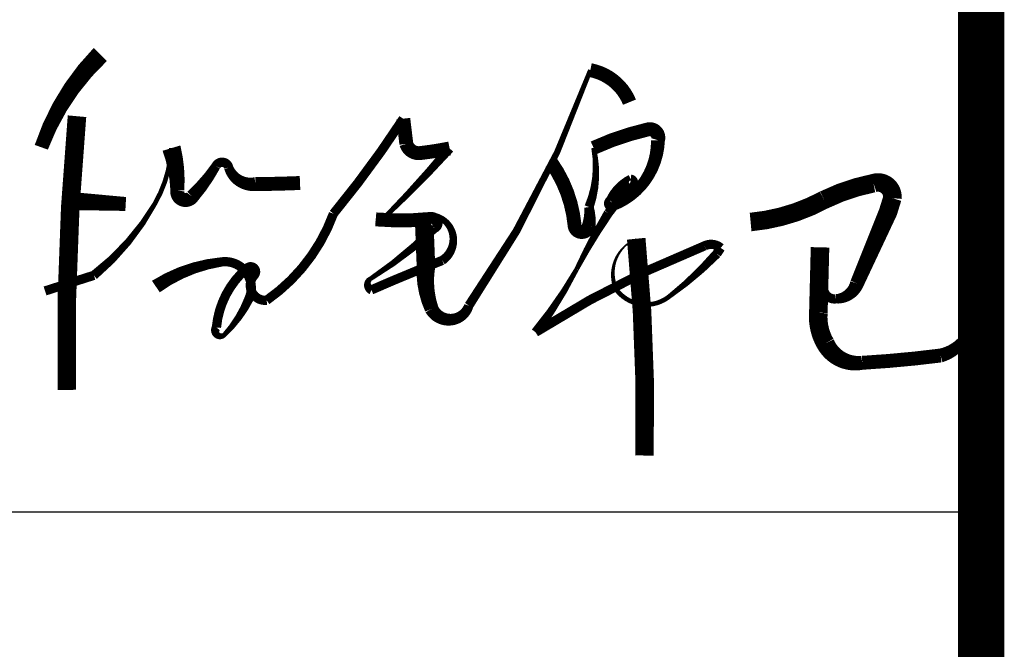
# Model space of a CAD drawing. Extents: x 1779708 to 7299578, y -1121471 to 88434.
# Tile 671 of 1056: x 6088658 to 6089719, y -963598 to -962920. Entities that reach past the tile are written whole.
import ezdxf

# ---------------------------------------------------------------- set-up
doc = ezdxf.new("R2010")
doc.units = 0
doc.header["$LTSCALE"] = 1000
doc.header["$MEASUREMENT"] = 0
for name, color, linetype in [('PUB_TITLE', 4, 'CONTINUOUS'), ('可见线', 6, 'CONTINUOUS'), ('电子签', 2, 'CONTINUOUS')]:
    doc.layers.add(name, color=color, linetype=linetype)

# ---------------------------------------------------------------- blocks, each defined once
blk = doc.blocks.new('A$C3D8761CE')
at = {"layer": 'PUB_TITLE'}
blk.add_line((76100, 20800), (83100, 20800), dxfattribs=at)
at = {"layer": 'PUB_TITLE', "const_width": 100}
blk.add_lwpolyline([(2500, 1000), (83100, 1000), (83100, 58400), (2500, 58400)], close=True, dxfattribs=at)
at = {"layer": '电子签'}
for points in [[(81200.3, 21785.3, 40, 30, 0.113665), (81073, 21585.3, 30, 30, 12.10746)], [(81320.1, 21285.2, 30, 20, -0.118474), (81462.5, 21338.4, 20, 20, -0.582329), (81521.1, 21259.3, 20, 10, -0.090401), (81468.1, 21181.5, 10, 20, -0.951917), (81450.7, 21197, 20, 20, -0.196864), (81517.3, 21325.3, 20, 20, -0.939279), (81532.3, 21309.7, 20, 20, 0.685736), (81559.1, 21255.6, 20, 20, 0.154244), (81703.1, 21442.1, 20, 20, 0.028127), (81853.7, 21646.9, 30, 30, 0), (81860.3, 21592.6, 30, 30, 0.362787), (81890.5, 21572.8, 30, 30, 0.019197), (81953.7, 21582.7, 20, 10, -0.020472), (81816.3, 21437.1, 10, 10, -0.233729), (81794.3, 21429.9, 30, 30, 0.045779), (81912.8, 21430.9, 30, 20, -0.879667), (81921.1, 21410.8, 20, 10, -0.048621), (81783.3, 21302.1, 10, 20, 0.623556), (81784.9, 21278, 20, 20, -0.008278), (81937.7, 21341.5, 20, 10, 0.816036), (81898.3, 21438.9, 40, 40, 0), (81902.6, 21329.3, 40, 30, 0.122736), (81914.9, 21236.9, 30, 20, 0.663287), (81995.1, 21244.1, 20, 10, 0.069085), (82257.2, 21751.5, 30, 30, -0.253622), (82341.6, 21682.5, 30, 30, 3.190749)], [(82173, 21552.2, 30, 30, -0.131933), (82223.2, 21416.8, 30, 30, 0.873436), (82253.8, 21415.5, 30, 20, 0.080941), (82254.4, 21456.5, 20, 10, 0.144959), (82264.2, 21584.1, 30, 30, -0.051263), (82381.4, 21623.8, 30, 30, -0.581071), (82402.9, 21600.4, 30, 20, -0.302678), (82305.9, 21457.9, 20, 20, -0.944201), (82300, 21470.2, 20, 20, -0.168661), (82344.3, 21516.4, 20, 20, -1.302791), (82339.8, 21504.7, 20, 20, -0.022864), (82295.8, 21443.1, 20, 10, 0.024629), (82227.6, 21322.5, 10, 20, -0.040418), (82139, 21186.6, 20, 20, -0.047626), (82503.7, 21373, 20, 20, -0.295695), (82538.2, 21368.5, 20, 20, 0), (82529.7, 21355.7, 20, 10, -0.045754), (82427.3, 21263.7, 10, 10, -0.422502), (82312.9, 21278.8, 10, 2, -0.421761), (82356.1, 21388.2, 40, 40, -0.031692), (82373.8, 20921.1, 40, 40, 2.926125)], [(81081.1, 21275.7, 20, 20, 0), (81186.5, 21309.4, 20, 10, 0.095128), (81318.9, 21465.3, 10, 10, 0.114048), (81353.8, 21583.5, 40, 30, -0.076678), (81366.4, 21492.5, 30, 30, 0.784183), (81398.5, 21478.8, 30, 20, 0.053539), (81449.7, 21544.9, 20, 20, -0.714299), (81477.2, 21541.4, 20, 30, 0.356783), (81534.8, 21505.9, 30, 30, 0.007927), (81631, 21508.3, 30, 30, 0.386331)], [(82602.8, 21424.2, 40, 40, 0.100588), (82761.4, 21472.1, 40, 40, -0.065766), (82867.7, 21507.9, 40, 40, -0.53666), (82908.5, 21475.7, 40, 40, 0), (82899.2, 21445.8, 40, 30, 0), (82832.2, 21291.8, 30, 20, -0.318033), (82786.7, 21258.7, 20, 20, -0.395376), (82760.5, 21277.8, 20, 20, -0.042901), (82752.5, 21369.7, 40, 40, 0), (82748.9, 21228.8, 40, 40, 0.152888), (82764, 21162.5, 40, 30, 0.327432), (82843.6, 21120.9, 30, 30, 0.017317), (83012.6, 21136.6, 30, 20, 0.268591), (83079.9, 21203.8, 20, 20, -0.175886)], [(81122.1, 21470.3, 40, 30, 0), (81255.1, 21463.1, 30, 30, 0)]]:
    blk.add_lwpolyline(points, format="xyseb", dxfattribs=at)
at = {"layer": '电子签', "const_width": 40}
blk.add_lwpolyline([(81150, 21652.2, 0.027345), (81128, 21062.4, 1.970856)], format="xyb", dxfattribs=at)

msp = doc.modelspace()

# ---------------------------------------------------------------- block references
at = {"layer": '可见线', "xscale": 0.5, "yscale": 0.5, "zscale": 0.5}
msp.add_blockref('A$C3D8761CE', (6048144.5, -973850.2), dxfattribs=at)

doc.saveas('drawing.dxf')
